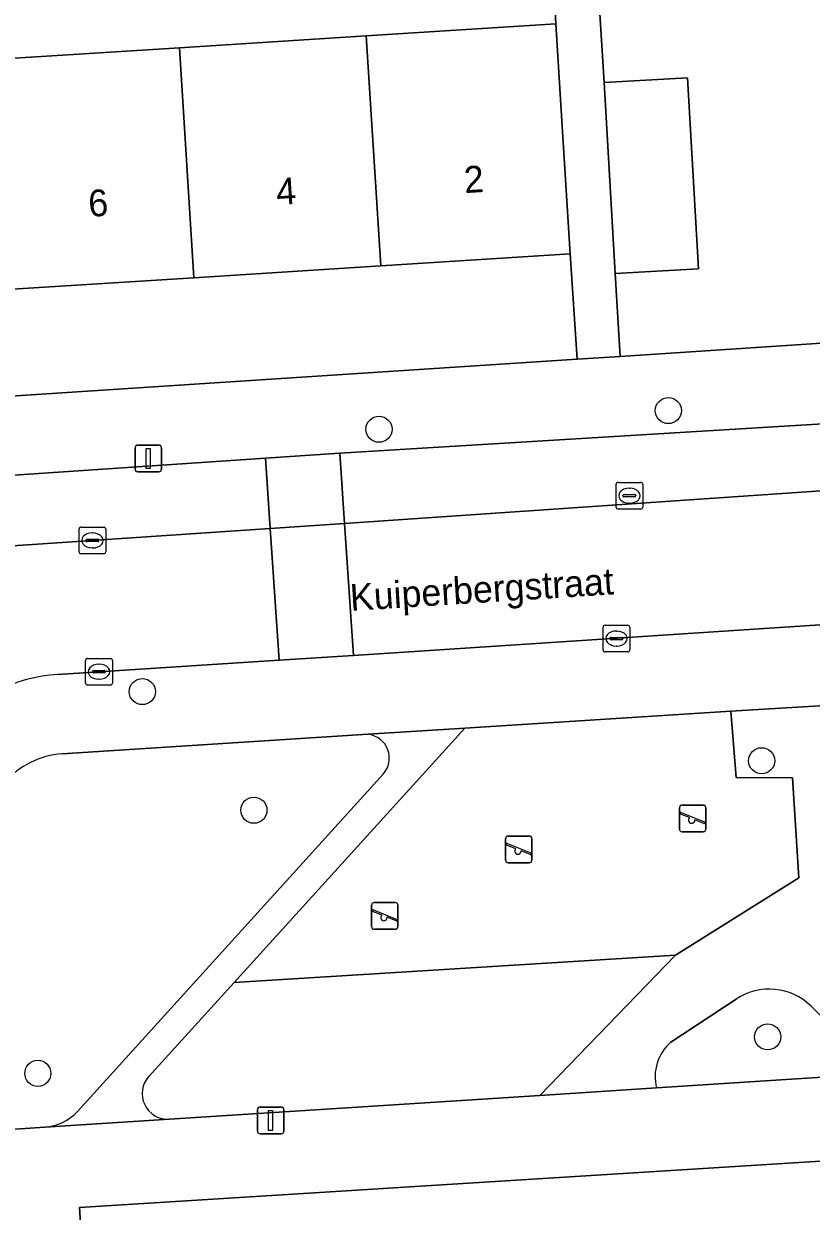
# Model space of a CAD drawing. Extents: x 159680 to 160786, y 387323 to 388340.
# Drawn here: x 160291.71 to 160321.18, y 388150.76 to 388195.24 of the extents above; entities that cross this region are included whole.
import ezdxf

# ---------------------------------------------------------------- set-up
doc = ezdxf.new("R2010")
doc.units = 0
for name, color, linetype in [('IMGEO_Boom', 7, 'Continuous'), ('IMGEO_Erf', 7, 'Continuous'), ('IMGEO_Groenvoorziening', 7, 'Continuous'), ('IMGEO_Kolk', 7, 'Continuous'), ('IMGEO_Lichtmast', 7, 'Continuous'), ('IMGEO_Muur', 7, 'Continuous'), ('IMGEO_Openbare_ruimte_label', 7, 'Continuous'), ('IMGEO_Pand', 7, 'Continuous'), ('IMGEO_Pand_nummerreeks', 7, 'Continuous'), ('IMGEO_Parkeervlak_open', 7, 'Continuous'), ('IMGEO_Rijbaan_lokaal_open', 7, 'Continuous'), ('IMGEO_Speelvoorziening', 7, 'Continuous'), ('IMGEO_Terreindeel_zand', 7, 'Continuous'), ('IMGEO_Voetpad_open', 7, 'Continuous')]:
    doc.layers.add(name, color=color, linetype=linetype)

msp = doc.modelspace()

# ---------------------------------------------------------------- linework, layer by layer
at = {"layer": 'IMGEO_Boom'}
for centre in [(160315.833, 388180.751), (160305.005, 388180.052), (160296.148, 388170.226), (160319.326, 388167.636), (160300.322, 388165.784), (160319.551, 388157.296), (160292.236, 388155.929)]:
    msp.add_circle(centre, 0.489, dxfattribs=at)
at = {"layer": 'IMGEO_Erf'}
for points in [[(160321.926, 388214.418), (160321.479, 388221.327), (160321.02, 388228.432), (160321.242, 388228.446), (160321.182, 388229.354), (160314.145, 388228.897), (160314.678, 388220.986), (160311.682, 388220.799), (160313.438, 388193.032), (160316.556, 388193.211), (160316.965, 388186.065), (160313.847, 388185.887), (160314.025, 388182.779), (160324.213, 388183.446), (160324.018, 388186.603), (160323.839, 388186.592), (160323.723, 388186.585), (160323.267, 388193.651), (160322.819, 388200.58), (160322.373, 388207.496)], [(160311.042, 388205.504), (160307.828, 388205.323), (160307.968, 388203.143), (160304.012, 388202.889), (160300.181, 388202.642), (160300.041, 388204.822), (160294.193, 388204.446), (160294.318, 388202.503), (160290.026, 388202.227), (160286.532, 388202.003), (160286.407, 388203.943), (160279.952, 388203.57), (160280.062, 388201.166), (160276.141, 388200.987), (160276.467, 388193.013), (160281.458, 388193.328), (160283.565, 388193.461), (160290.551, 388193.901), (160297.537, 388194.341), (160304.524, 388194.782), (160311.622, 388195.229)], [(160312.423, 388182.674), (160312.165, 388186.616), (160305.068, 388186.169), (160298.08, 388185.728), (160291.094, 388185.288), (160284.108, 388184.847), (160277.01, 388184.4), (160277.273, 388180.374)], [(160338.477, 388153.697), (160293.8, 388150.906), (160294.381, 388141.819), (160295.086, 388130.791), (160296.563, 388130.885), (160303.398, 388131.321), (160303.587, 388128.37), (160324.591, 388129.859), (160320.627, 388129.641), (160320.499, 388131.965), (160324.442, 388132.182), (160327.884, 388132.372), (160328.012, 388130.048), (160331.482, 388130.24), (160331.304, 388133.1), (160338.474, 388133.545), (160338.651, 388130.686), (160340.021, 388130.778)]]:
    msp.add_lwpolyline(points, close=True, dxfattribs=at)
at = {"layer": 'IMGEO_Groenvoorziening'}
for points in [[(160304.604, 388168.627), (160293.143, 388167.892)], [(160293.715, 388154.504), (160305.16, 388167.13)], [(160290.233, 388164.546), (160291.024, 388153.818), (160292.501, 388153.913)], [(160316.107, 388160.36), (160299.583, 388159.337), (160296.392, 388155.817)], [(160297.158, 388154.212), (160311.018, 388155.102), (160316.107, 388160.36)], [(160315.394, 388155.383), (160323.735, 388155.919), (160321.181, 388158.445)], [(160318.371, 388158.71), (160315.928, 388157.096)]]:
    msp.add_lwpolyline(points, dxfattribs=at)
for centre, radius, start, end in [((160304.491, 388167.732), 0.902, 20.4379, 82.7791), ((160293.35, 388164.774), 3.125, 93.7902, 184.1832), ((160304.491, 388167.734), 0.901, 317.9418, 20.3289), ((160319.612, 388156.833), 2.25, 45.7584, 123.4668), ((160317.041, 388155.809), 1.702, 130.8682, 194.5038), ((160297.103, 388155.171), 0.961, 137.7287, 273.2977), ((160292.373, 388155.719), 1.81, 274.0611, 317.8544)]:
    msp.add_arc(centre, radius, start, end, dxfattribs=at)
at = {"layer": 'IMGEO_Kolk'}
for p, q in [((160313.875, 388177.137), (160313.875, 388177.989)), ((160313.95, 388178.063), (160314.802, 388178.063)), ((160314.876, 388177.989), (160314.876, 388177.137)), ((160314.134, 388177.557), (160314.134, 388177.569)), ((160314.572, 388177.52), (160314.174, 388177.52)), ((160314.177, 388177.606), (160314.575, 388177.606)), ((160314.363, 388177.843), (160314.388, 388177.843)), ((160314.618, 388177.569), (160314.618, 388177.557)), ((160314.802, 388177.063), (160313.95, 388177.063)), ((160314.386, 388177.283), (160314.361, 388177.283)), ((160293.779, 388175.461), (160293.779, 388176.313)), ((160293.854, 388176.387), (160294.706, 388176.387)), ((160294.267, 388176.167), (160294.292, 388176.167)), ((160294.78, 388176.313), (160294.78, 388175.461)), ((160294.038, 388175.881), (160294.038, 388175.893)), ((160294.476, 388175.844), (160294.078, 388175.844)), ((160294.081, 388175.93), (160294.479, 388175.93)), ((160294.522, 388175.893), (160294.522, 388175.881)), ((160294.706, 388175.387), (160293.854, 388175.387)), ((160294.29, 388175.607), (160294.265, 388175.607)), ((160313.39, 388171.787), (160313.39, 388172.639)), ((160313.465, 388172.713), (160314.317, 388172.713)), ((160314.391, 388172.639), (160314.391, 388171.787)), ((160313.649, 388172.207), (160313.649, 388172.219)), ((160314.087, 388172.17), (160313.689, 388172.17)), ((160313.692, 388172.256), (160314.09, 388172.256)), ((160313.878, 388172.493), (160313.903, 388172.493)), ((160314.133, 388172.219), (160314.133, 388172.207)), ((160314.317, 388171.713), (160313.465, 388171.713)), ((160313.901, 388171.933), (160313.876, 388171.933)), ((160294.025, 388170.543), (160294.025, 388171.395)), ((160294.1, 388171.469), (160294.952, 388171.469)), ((160295.026, 388171.395), (160295.026, 388170.543)), ((160294.284, 388170.963), (160294.284, 388170.975)), ((160294.722, 388170.926), (160294.324, 388170.926)), ((160294.327, 388171.012), (160294.725, 388171.012)), ((160294.513, 388171.249), (160294.538, 388171.249)), ((160294.768, 388170.975), (160294.768, 388170.963)), ((160294.952, 388170.469), (160294.1, 388170.469)), ((160294.536, 388170.689), (160294.511, 388170.689))]:
    msp.add_line(p, q, dxfattribs=at)
for points in [[(160313.875, 388177.137), (160313.875, 388177.989)], [(160313.95, 388178.063), (160314.802, 388178.063)], [(160314.876, 388177.989), (160314.876, 388177.137)], [(160314.802, 388177.063), (160313.95, 388177.063)], [(160293.779, 388175.461), (160293.779, 388176.313)], [(160293.854, 388176.387), (160294.706, 388176.387)], [(160294.78, 388176.313), (160294.78, 388175.461)], [(160294.706, 388175.387), (160293.854, 388175.387)], [(160313.39, 388171.787), (160313.39, 388172.639)], [(160313.465, 388172.713), (160314.317, 388172.713)], [(160314.391, 388172.639), (160314.391, 388171.787)], [(160314.317, 388171.713), (160313.465, 388171.713)], [(160294.025, 388170.543), (160294.025, 388171.395)], [(160294.1, 388171.469), (160294.952, 388171.469)], [(160295.026, 388171.395), (160295.026, 388170.543)], [(160294.952, 388170.469), (160294.1, 388170.469)]]:
    msp.add_lwpolyline(points, dxfattribs=at)
for centre, radius, start, end in [((160313.952, 388177.987), 0.0765, 91.552, 178.448), ((160313.952, 388177.987), 0.0765, 91.552, 178.448), ((160314.8, 388177.987), 0.0765, 1.552, 88.448), ((160314.8, 388177.987), 0.0765, 1.552, 88.448), ((160314.174, 388177.566), 0.0403, 85.8775, 175.7526), ((160314.171, 388177.556), 0.0366, 178.938, 274.7102), ((160314.575, 388177.563), 0.043, 264.8664, 352.4533), ((160314.579, 388177.568), 0.0386, 1.7309, 96.639), ((160313.952, 388177.139), 0.0765, 181.552, 268.448), ((160313.952, 388177.139), 0.0765, 181.552, 268.448), ((160314.8, 388177.139), 0.0765, 271.552, 358.448), ((160314.8, 388177.139), 0.0765, 271.552, 358.448), ((160293.856, 388176.311), 0.0765, 91.552, 178.448), ((160293.856, 388176.311), 0.0765, 91.552, 178.448), ((160294.704, 388176.311), 0.0765, 1.552, 88.448), ((160294.704, 388176.311), 0.0765, 1.552, 88.448), ((160294.078, 388175.89), 0.0403, 85.8775, 175.7526), ((160294.075, 388175.88), 0.0366, 178.938, 274.7102), ((160294.479, 388175.887), 0.043, 264.8664, 352.4533), ((160294.483, 388175.892), 0.0386, 1.7309, 96.639), ((160293.856, 388175.463), 0.0765, 181.552, 268.448), ((160293.856, 388175.463), 0.0765, 181.552, 268.448), ((160294.704, 388175.463), 0.0765, 271.552, 358.448), ((160294.704, 388175.463), 0.0765, 271.552, 358.448), ((160313.467, 388172.637), 0.0765, 91.552, 178.448), ((160313.467, 388172.637), 0.0765, 91.552, 178.448), ((160314.315, 388172.637), 0.0765, 1.552, 88.448), ((160314.315, 388172.637), 0.0765, 1.552, 88.448), ((160313.689, 388172.216), 0.0403, 85.8775, 175.7526), ((160313.686, 388172.206), 0.0366, 178.938, 274.7102), ((160314.09, 388172.213), 0.043, 264.8664, 352.4533), ((160314.094, 388172.218), 0.0386, 1.7309, 96.639), ((160313.467, 388171.789), 0.0765, 181.552, 268.448), ((160313.467, 388171.789), 0.0765, 181.552, 268.448), ((160314.315, 388171.789), 0.0765, 271.552, 358.448), ((160314.315, 388171.789), 0.0765, 271.552, 358.448), ((160294.102, 388171.393), 0.0765, 91.552, 178.448), ((160294.102, 388171.393), 0.0765, 91.552, 178.448), ((160294.95, 388171.393), 0.0765, 1.552, 88.448), ((160294.95, 388171.393), 0.0765, 1.552, 88.448), ((160294.324, 388170.972), 0.0403, 85.8775, 175.7526), ((160294.321, 388170.962), 0.0366, 178.938, 274.7102), ((160294.725, 388170.969), 0.043, 264.8664, 352.4533), ((160294.729, 388170.974), 0.0386, 1.7309, 96.639), ((160294.102, 388170.545), 0.0765, 181.552, 268.448), ((160294.102, 388170.545), 0.0765, 181.552, 268.448), ((160294.95, 388170.545), 0.0765, 271.552, 358.448), ((160294.95, 388170.545), 0.0765, 271.552, 358.448)]:
    msp.add_arc(centre, radius, start, end, dxfattribs=at)
for centre, major_axis, ratio, start_param, end_param in [((160314.362, 388177.563), (-0.387, 0.002), 0.722429, 4.712389, 7.853982), ((160314.387, 388177.563), (-0.39, 0.002), 0.717154, 1.570796, 4.712389), ((160294.266, 388175.887), (-0.387, 0.002), 0.722429, 4.712389, 7.853982), ((160294.291, 388175.887), (-0.39, 0.002), 0.717154, 1.570796, 4.712389), ((160313.877, 388172.213), (-0.387, 0.002), 0.722429, 4.712389, 7.853982), ((160313.902, 388172.213), (-0.39, 0.002), 0.717154, 1.570796, 4.712389), ((160294.512, 388170.969), (-0.387, 0.002), 0.722429, 4.712389, 7.853982), ((160294.537, 388170.969), (-0.39, 0.002), 0.717154, 1.570796, 4.712389)]:
    msp.add_ellipse(centre, major_axis=major_axis, ratio=ratio, start_param=start_param, end_param=end_param, dxfattribs=at)
at = {"layer": 'IMGEO_Lichtmast'}
for p, q in [((160295.874, 388178.557), (160295.874, 388179.357)), ((160295.874, 388179.357), (160295.874, 388178.557)), ((160295.974, 388179.457), (160296.764, 388179.457)), ((160296.764, 388179.457), (160295.974, 388179.457)), ((160296.864, 388179.357), (160296.864, 388178.557)), ((160296.864, 388178.557), (160296.864, 388179.357)), ((160296.764, 388178.457), (160295.974, 388178.457)), ((160295.974, 388178.457), (160296.764, 388178.457)), ((160300.455, 388153.767), (160300.455, 388154.567)), ((160300.455, 388154.567), (160300.455, 388153.767)), ((160300.555, 388154.667), (160301.345, 388154.667)), ((160301.345, 388154.667), (160300.555, 388154.667)), ((160301.445, 388154.567), (160301.445, 388153.767)), ((160301.445, 388153.767), (160301.445, 388154.567)), ((160301.345, 388153.667), (160300.555, 388153.667)), ((160300.555, 388153.667), (160301.345, 388153.667))]:
    msp.add_line(p, q, dxfattribs=at)
for points in [[(160296.294, 388179.332), (160296.444, 388179.332), (160296.444, 388178.582), (160296.294, 388178.582), (160296.294, 388179.332)], [(160300.875, 388154.542), (160301.025, 388154.542), (160301.025, 388153.792), (160300.875, 388153.792), (160300.875, 388154.542)]]:
    msp.add_lwpolyline(points, dxfattribs=at)
for centre, start, end in [((160295.974, 388179.357), 90, 180), ((160295.974, 388179.357), 90, 180), ((160296.764, 388179.357), 0, 90), ((160296.764, 388179.357), 360, 90), ((160295.974, 388178.557), 180, 270), ((160295.974, 388178.557), 180, 270), ((160296.764, 388178.557), 270, 0), ((160296.764, 388178.557), 270, 0), ((160300.555, 388154.567), 90, 180), ((160300.555, 388154.567), 90, 180), ((160301.345, 388154.567), 0, 90), ((160301.345, 388154.567), 360, 90), ((160300.555, 388153.767), 180, 270), ((160300.555, 388153.767), 180, 270), ((160301.345, 388153.767), 270, 0), ((160301.345, 388153.767), 270, 0)]:
    msp.add_arc(centre, 0.1, start, end, dxfattribs=at)
at = {"layer": 'IMGEO_Muur'}
msp.add_lwpolyline([(160314.025, 388182.779), (160324.213, 388183.446)], dxfattribs=at)
at = {"layer": 'IMGEO_Pand'}
for points in [[(160305.068, 388186.169), (160312.165, 388186.616), (160311.85, 388191.607), (160311.622, 388195.229), (160304.524, 388194.782)], [(160304.524, 388194.782), (160297.537, 388194.341), (160298.08, 388185.728), (160305.068, 388186.169)], [(160291.094, 388185.288), (160298.08, 388185.728), (160297.537, 388194.341), (160290.551, 388193.901)], [(160316.965, 388186.065), (160316.556, 388193.211), (160313.438, 388193.032), (160313.847, 388185.887)]]:
    msp.add_lwpolyline(points, close=True, dxfattribs=at)
at = {"layer": 'IMGEO_Parkeervlak_open'}
for points in [[(160328.188, 388180.657), (160303.538, 388179.156), (160303.716, 388176.523), (160332.293, 388178.476)], [(160278.966, 388175.492), (160280.076, 388158.849), (160281.343, 388140.164), (160281.557, 388136.997), (160281.883, 388132.193), (160284.516, 388132.363), (160282.709, 388159.026), (160281.642, 388175.031), (160300.934, 388176.335), (160300.755, 388178.968), (160280.827, 388177.621)]]:
    msp.add_lwpolyline(points, dxfattribs=at)
msp.add_lwpolyline([(160303.538, 388179.156), (160300.755, 388178.968), (160300.934, 388176.335), (160303.716, 388176.523)], close=True, dxfattribs=at)
at = {"layer": 'IMGEO_Rijbaan_lokaal_open'}
for points in [[(160333.938, 388178.573), (160332.293, 388178.476), (160303.716, 388176.523), (160304.051, 388171.582), (160334.036, 388173.555)], [(160292.99, 388170.871), (160301.268, 388171.403), (160300.934, 388176.335), (160281.642, 388175.031), (160282.709, 388159.026), (160284.516, 388132.363), (160289.394, 388132.678), (160289.128, 388136.838), (160288.76, 388142.471), (160287.326, 388164.421)]]:
    msp.add_lwpolyline(points, dxfattribs=at)
msp.add_lwpolyline([(160301.268, 388171.403), (160304.051, 388171.582), (160303.716, 388176.523), (160300.934, 388176.335)], close=True, dxfattribs=at)
msp.add_arc((160293.379, 388164.817), 6.066, 93.6782, 183.7465, dxfattribs=at)
at = {"layer": 'IMGEO_Speelvoorziening'}
for p, q in [((160316.346, 388165.977), (160317.136, 388165.977)), ((160317.136, 388165.977), (160316.346, 388165.977)), ((160316.246, 388165.077), (160316.246, 388165.877)), ((160316.246, 388165.877), (160316.246, 388165.077)), ((160316.629, 388165.505), (160316.29, 388165.642)), ((160316.315, 388165.702), (160317.191, 388165.349)), ((160317.236, 388165.877), (160317.236, 388165.077)), ((160317.236, 388165.077), (160317.236, 388165.877)), ((160317.167, 388165.289), (160316.827, 388165.426)), ((160309.739, 388163.915), (160309.739, 388164.715)), ((160309.739, 388164.715), (160309.739, 388163.915)), ((160309.839, 388164.815), (160310.629, 388164.815)), ((160310.629, 388164.815), (160309.839, 388164.815)), ((160310.729, 388164.715), (160310.729, 388163.915)), ((160310.729, 388163.915), (160310.729, 388164.715)), ((160317.136, 388164.977), (160316.346, 388164.977)), ((160316.346, 388164.977), (160317.136, 388164.977)), ((160310.122, 388164.343), (160309.783, 388164.48)), ((160309.808, 388164.54), (160310.684, 388164.187)), ((160310.66, 388164.127), (160310.32, 388164.264)), ((160310.629, 388163.815), (160309.839, 388163.815)), ((160309.839, 388163.815), (160310.629, 388163.815)), ((160304.725, 388161.424), (160304.725, 388162.224)), ((160304.725, 388162.224), (160304.725, 388161.424)), ((160305.108, 388161.852), (160304.769, 388161.989)), ((160304.794, 388162.049), (160305.67, 388161.696)), ((160304.825, 388162.324), (160305.615, 388162.324)), ((160305.615, 388162.324), (160304.825, 388162.324)), ((160305.715, 388162.224), (160305.715, 388161.424)), ((160305.715, 388161.424), (160305.715, 388162.224)), ((160305.646, 388161.636), (160305.306, 388161.773)), ((160305.615, 388161.324), (160304.825, 388161.324)), ((160304.825, 388161.324), (160305.615, 388161.324))]:
    msp.add_line(p, q, dxfattribs=at)
for centre, radius, start, end in [((160316.346, 388165.877), 0.1, 90, 180), ((160316.346, 388165.877), 0.1, 90, 180), ((160317.136, 388165.877), 0.1, 0, 90), ((160317.136, 388165.877), 0.1, 360, 90), ((160316.303, 388165.672), 0.0327, 68.078, 248.078), ((160316.708, 388165.415), 0.12, 130.9928, 5.1632), ((160316.346, 388165.077), 0.1, 180, 270), ((160316.346, 388165.077), 0.1, 180, 270), ((160317.136, 388165.077), 0.1, 270, 0), ((160317.136, 388165.077), 0.1, 270, 0), ((160317.179, 388165.319), 0.0327, 248.078, 68.078), ((160309.839, 388164.715), 0.1, 90, 180), ((160309.839, 388164.715), 0.1, 90, 180), ((160310.629, 388164.715), 0.1, 0, 90), ((160310.629, 388164.715), 0.1, 360, 90), ((160309.796, 388164.51), 0.0327, 68.078, 248.078), ((160310.201, 388164.253), 0.12, 130.9928, 5.1632), ((160310.672, 388164.157), 0.0327, 248.078, 68.078), ((160309.839, 388163.915), 0.1, 180, 270), ((160309.839, 388163.915), 0.1, 180, 270), ((160310.629, 388163.915), 0.1, 270, 0), ((160310.629, 388163.915), 0.1, 270, 0), ((160304.825, 388162.224), 0.1, 90, 180), ((160304.825, 388162.224), 0.1, 90, 180), ((160304.782, 388162.019), 0.0327, 68.078, 248.078), ((160305.615, 388162.224), 0.1, 0, 90), ((160305.615, 388162.224), 0.1, 360, 90), ((160305.187, 388161.762), 0.12, 130.9928, 5.1632), ((160305.658, 388161.666), 0.0327, 248.078, 68.078), ((160304.825, 388161.424), 0.1, 180, 270), ((160304.825, 388161.424), 0.1, 180, 270), ((160305.615, 388161.424), 0.1, 270, 0), ((160305.615, 388161.424), 0.1, 270, 0)]:
    msp.add_arc(centre, radius, start, end, dxfattribs=at)
at = {"layer": 'IMGEO_Terreindeel_zand'}
msp.add_lwpolyline([(160316.107, 388160.36), (160320.718, 388163.25), (160320.477, 388166.999), (160318.374, 388167.007), (160318.172, 388169.498), (160308.214, 388168.859), (160299.583, 388159.337)], close=True, dxfattribs=at)
at = {"layer": 'IMGEO_Voetpad_open'}
for points in [[(160311.042, 388205.504), (160311.622, 388195.229), (160311.85, 388191.607), (160312.165, 388186.616), (160312.423, 388182.674), (160314.025, 388182.779), (160313.847, 388185.887), (160313.438, 388193.032), (160311.682, 388220.799)], [(160336.622, 388184.205), (160336.352, 388184.189), (160332.289, 388183.945), (160324.213, 388183.446), (160314.025, 388182.779), (160312.423, 388182.674), (160277.273, 388180.374), (160275.808, 388180.278), (160275.992, 388177.481), (160280.827, 388177.621), (160300.755, 388178.968), (160303.538, 388179.156), (160328.188, 388180.657)], [(160334.036, 388173.555), (160304.051, 388171.582), (160301.268, 388171.403), (160292.99, 388170.871)], [(160293.143, 388167.892), (160304.604, 388168.627), (160308.214, 388168.859), (160318.172, 388169.498), (160325.842, 388169.95), (160334.88, 388170.482)], [(160323.797, 388167.822), (160325.842, 388169.95), (160318.172, 388169.498), (160318.374, 388167.007), (160320.477, 388166.999), (160320.718, 388163.25), (160316.107, 388160.36), (160311.018, 388155.102), (160315.394, 388155.383)], [(160296.392, 388155.817), (160299.583, 388159.337), (160308.214, 388168.859)], [(160308.214, 388168.859), (160304.604, 388168.627)], [(160305.16, 388167.13), (160293.715, 388154.504)], [(160295.376, 388126.265), (160295.275, 388127.84), (160295.086, 388130.791), (160294.381, 388141.819), (160293.8, 388150.906), (160338.477, 388153.697), (160338.24, 388156.847), (160327.325, 388156.15), (160323.735, 388155.919), (160315.394, 388155.383), (160311.018, 388155.102), (160297.158, 388154.212), (160292.501, 388153.913), (160291.024, 388153.818), (160290.233, 388164.546)], [(160315.928, 388157.096), (160318.371, 388158.71)], [(160321.181, 388158.445), (160323.735, 388155.919), (160327.325, 388156.15)], [(160292.501, 388153.913), (160297.158, 388154.212)]]:
    msp.add_lwpolyline(points, dxfattribs=at)
for centre, radius, start, end in [((160293.379, 388164.817), 6.066, 93.6782, 183.7465), ((160304.491, 388167.732), 0.902, 20.4379, 82.7791), ((160293.35, 388164.774), 3.125, 93.7902, 184.1832), ((160304.491, 388167.734), 0.901, 317.9418, 20.3289), ((160319.612, 388156.833), 2.25, 45.7584, 123.4668), ((160317.041, 388155.809), 1.702, 130.8682, 194.5038), ((160297.103, 388155.171), 0.961, 137.7287, 273.2977), ((160292.373, 388155.719), 1.81, 274.0611, 317.8544)]:
    msp.add_arc(centre, radius, start, end, dxfattribs=at)

# ---------------------------------------------------------------- texts
at = {"layer": 'IMGEO_Openbare_ruimte_label'}
msp.add_text('Kuiperbergstraat', height=1, rotation=3.6121, dxfattribs=at).set_placement((160303.948, 388173.248))
at = {"layer": 'IMGEO_Pand_nummerreeks'}
for s, p in [('2', (160308.215, 388188.892)), ('6', (160294.155, 388188.005)), ('4', (160301.186, 388188.448))]:
    msp.add_text(s, height=1, rotation=3.6069, dxfattribs=at).set_placement(p)

doc.saveas('drawing.dxf')
